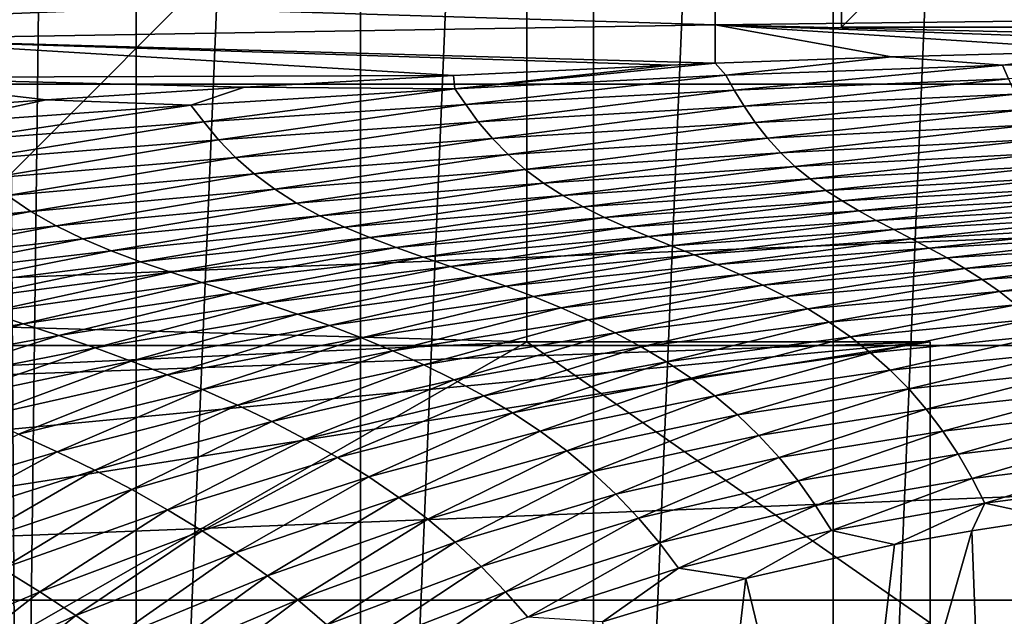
# Model space of a CAD drawing. Header units: metres. Extents: x -104 to 104, y -68 to 90.
# Tile 515 of 656: x -9.65 to -3.54, y 36.08 to 39.78. Entities that reach past the tile are written whole.
import ezdxf

# ---------------------------------------------------------------- set-up
doc = ezdxf.new("R2010")
doc.units = ezdxf.units.M
doc.layers.add('solid_FIT-BATH-153_SW0002', color=7, linetype='CONTINUOUS')

msp = doc.modelspace()

# ---------------------------------------------------------------- linework, layer by layer
at = {"layer": 'solid_FIT-BATH-153_SW0002'}
for points in [[(-3.085949, 62.780117, 37.479431), (-3.085949, 25.791658, 37.479431), (-4.602447, 26.109547, 37.479431)], [(-3.085949, 62.780117, 37.479431), (-4.602447, 26.109547, 37.479431), (-4.602447, 62.462227, 37.479431)], [(-4.602447, 62.462227, 37.479431), (-4.602447, 26.109547, 37.479431), (-6.088531, 26.551981, 37.479431)], [(-4.602447, 62.462227, 37.479431), (-6.088531, 26.551981, 37.479431), (-6.088531, 62.019794, 37.479431)], [(-6.088531, 62.019794, 37.479431), (-6.088531, 26.551981, 37.479431), (-7.531875, 27.115261, 37.479431)], [(-6.088531, 62.019794, 37.479431), (-7.531875, 27.115261, 37.479431), (-7.531875, 61.456512, 37.479431)], [(-7.531875, 61.456512, 37.479431), (-7.531875, 27.115261, 37.479431), (-8.923593, 27.795582, 37.479431)], [(-7.531875, 61.456512, 37.479431), (-8.923593, 27.795582, 37.479431), (-8.923593, 60.776196, 37.479431)], [(-4.268853, 60.741177, -6.203498), (9.643651, 30.285889, -6.203498), (-2.862983, 61.042995, -6.203498)], [(-8.923593, 60.776196, 37.479431), (-8.923593, 27.795582, 37.479431), (-10.255378, 28.589083, 37.479431)], [(-8.923593, 60.776196, 37.479431), (-10.255378, 28.589083, 37.479431), (-10.255378, 59.982693, 37.479431)], [(-5.645058, 60.321228, -6.203498), (9.643651, 30.285889, -6.203498), (-4.268853, 60.741177, -6.203498)], [(-6, 54.285889, -6.203498), (9.643651, 30.285889, -6.203498), (-5.645058, 60.321228, -6.203498)], [(-6, 54.285889, -6.203498), (-6.025815, 53.89344, -6.203498), (9.643651, 30.285889, -6.203498)], [(-6.025815, 53.89344, -6.203498), (-6.102284, 53.509499, -6.203498), (9.643651, 30.285889, -6.203498)], [(-6.102284, 53.509499, -6.203498), (-6.228316, 53.137989, -6.203498), (9.643651, 30.285889, -6.203498)], [(-6.228316, 53.137989, -6.203498), (-6.40215, 52.785545, -6.203498), (9.643651, 30.285889, -6.203498)], [(-6.40215, 52.785545, -6.203498), (-6.620113, 52.459511, -6.203498), (9.643651, 30.285889, -6.203498)], [(-6.620113, 52.459511, -6.203498), (-6.878578, 52.164734, -6.203498), (9.643651, 30.285889, -6.203498)], [(-6.878578, 52.164734, -6.203498), (-7.173885, 51.905701, -6.203498), (9.643651, 30.285889, -6.203498)], [(-7.173885, 51.905701, -6.203498), (-7.500308, 51.68771, -6.203498), (9.643651, 30.285889, -6.203498)], [(-10.499705, 51.687717, -6.203498), (-10.793385, 31.151903, -6.203498), (-9.643651, 30.285889, -6.203498)], [(-10.148143, 51.514366, -6.203498), (-10.499705, 51.687717, -6.203498), (-9.643651, 30.285889, -6.203498)], [(-7.500308, 51.68771, -6.203498), (-7.851867, 51.514362, -6.203498), (9.643651, 30.285889, -6.203498)], [(-9.776611, 51.388161, -6.203498), (-10.148143, 51.514366, -6.203498), (-9.643651, 30.285889, -6.203498)], [(-7.851867, 51.514362, -6.203498), (-8.223395, 51.388157, -6.203498), (9.643651, 30.285889, -6.203498)], [(-9.391253, 51.311546, -6.203498), (-9.776611, 51.388161, -6.203498), (-9.643651, 30.285889, -6.203498)], [(-8.223395, 51.388157, -6.203498), (-8.608751, 51.311546, -6.203498), (9.643651, 30.285889, -6.203498)], [(-9.391253, 51.311546, -6.203498), (-9.643651, 30.285889, -6.203498), (9.643651, 30.285889, -6.203498)], [(-9.000002, 51.285969, -6.203498), (-9.391253, 51.311546, -6.203498), (9.643651, 30.285889, -6.203498)], [(-8.608751, 51.311546, -6.203498), (-9.000002, 51.285969, -6.203498), (9.643651, 30.285889, -6.203498)], [(-6.5, 50.785889, 50.796501), (-16.209583, 40.065521, 50.796501), (-16.015715, 39.38113, 50.796501)], [(-6.5, 50.785889, 50.796501), (-16.015715, 39.38113, 50.796501), (-15.792983, 38.705284, 50.796501)], [(-6.5, 50.785889, 50.796501), (-15.792983, 38.705284, 50.796501), (-15.542261, 38.040905, 50.796501)], [(-6.5, 37.785889, 50.796501), (-6.5, 50.785889, 50.796501), (-15.542261, 38.040905, 50.796501)], [(-6.5, 37.785889, 68.296501), (-6.5, 50.785889, 50.796501), (-6.5, 37.785889, 50.796501)], [(-6.5, 42.02853, 68.296501), (-6.5, 50.785889, 50.796501), (-6.5, 37.785889, 68.296501)], [(4.55, 48.835888, 50.796501), (-4.55, 39.735889, 50.796501), (-3, 39.735889, 50.796501)], [(-4.55, 48.835888, 69.796501), (-4.55, 39.735889, 69.796501), (-4.55, 39.735889, 50.796501)], [(-4.55, 48.835888, 50.796501), (-4.55, 48.835888, 69.796501), (-4.55, 39.735889, 50.796501)], [(-4.55, 48.835888, 50.796501), (-4.55, 39.735889, 50.796501), (4.55, 48.835888, 50.796501)], [(-4.55, 48.835888, 69.796501), (-3, 39.735889, 69.796501), (-4.55, 39.735889, 69.796501)], [(-4.55, 48.835888, 69.796501), (3, 39.735889, 69.796501), (-3, 39.735889, 69.796501)], [(-4.55, 48.835888, 69.796501), (4.55, 39.735889, 69.796501), (3, 39.735889, 69.796501)], [(-4.55, 48.835888, 69.796501), (4.55, 48.835888, 69.796501), (4.55, 39.735889, 69.796501)], [(-6.5, 42.02853, 69.796501), (-16.460951, 32.067577, 69.796501), (-20.239317, 41.027462, 69.796501)], [(-6.5, 42.02853, 69.796501), (-16.460951, 32.067577, 68.296501), (-16.460951, 32.067577, 69.796501)], [(-6.5, 42.02853, 68.296501), (-6.5, 37.785889, 68.296501), (-16.460951, 32.067577, 68.296501)], [(-6.5, 42.02853, 69.796501), (-6.5, 42.02853, 68.296501), (-16.460951, 32.067577, 68.296501)], [(-20.881931, 39.382076, 72.796501), (21.201727, 41.032112, 72.796501), (-21.201733, 41.03215, 72.796501)], [(-20.881931, 39.382076, 72.796501), (20.881918, 39.382015, 72.796501), (21.201727, 41.032112, 72.796501)], [(-5.332838, 40.003502, -21.737865), (-5.332838, 39.749645, -21.611916), (-10.671009, 39.914463, -21.645956)], [(0, 39.813683, -21.663218), (-5.332838, 39.749645, -21.611916), (-5.332838, 40.003502, -21.737865)], [(-5.332838, 39.749645, -21.611916), (-10.671009, 39.661156, -21.509836), (-10.671009, 39.914463, -21.645956)], [(0, 39.813683, -21.663218), (0, 39.623611, -21.558186), (-5.332838, 39.749645, -21.611916)], [(-5.332838, 39.749645, -21.611916), (-5.333882, 39.512135, -21.471083), (-10.671009, 39.661156, -21.509836)], [(-5.332838, 39.749645, -21.611916), (-4.239432, 39.55238, -21.503368), (-5.333882, 39.512135, -21.471083)], [(-5.332838, 39.749645, -21.611916), (0, 39.623611, -21.558186), (-1.439012, 39.613415, -21.550802)], [(-5.332838, 39.749645, -21.611916), (-1.439012, 39.613415, -21.550802), (-2.852156, 39.589607, -21.532602)], [(-5.332838, 39.749645, -21.611916), (-2.852156, 39.589607, -21.532602), (-4.239432, 39.55238, -21.503368)], [(-4.55, 39.735889, 69.796501), (-3, 39.735889, 50.796501), (-4.55, 39.735889, 50.796501)], [(-4.55, 39.735889, 69.796501), (-3, 39.735889, 69.796501), (-3, 39.735889, 50.796501)], [(-10.671009, 39.661156, -21.509836), (-5.333882, 39.512135, -21.471083), (-5.609105, 39.50042, -21.461548)], [(-10.671009, 39.661156, -21.509836), (-5.609105, 39.50042, -21.461548), (-6.955219, 39.43544, -21.407187)], [(-10.671009, 39.661156, -21.509836), (-6.955219, 39.43544, -21.407187), (-10.671009, 39.423126, -21.356907)], [(-3.551753, 39.500713, -21.475426), (-4.239432, 39.55238, -21.503368), (-2.852156, 39.589607, -21.532602)], [(-1.796933, 39.542873, -21.507715), (-3.551753, 39.500713, -21.475426), (-2.852156, 39.589607, -21.532602)], [(-6.946952, 39.353546, -21.351679), (-6.955219, 39.43544, -21.407187), (-5.609105, 39.50042, -21.461548)], [(-6.946952, 39.353546, -21.351679), (-5.609105, 39.50042, -21.461548), (-5.333882, 39.512135, -21.471083)], [(-5.267642, 39.437706, -21.424025), (-6.946952, 39.353546, -21.351679), (-5.333882, 39.512135, -21.471083)], [(-5.267642, 39.437706, -21.424025), (-5.333882, 39.512135, -21.471083), (-4.239432, 39.55238, -21.503368)], [(-3.551753, 39.500713, -21.475426), (-5.267642, 39.437706, -21.424025), (-4.239432, 39.55238, -21.503368)], [(-5.214691, 39.345402, -21.364815), (-5.267642, 39.437706, -21.424025), (-3.551753, 39.500713, -21.475426)], [(-3.514789, 39.414722, -21.421591), (-5.214691, 39.345402, -21.364815), (-3.551753, 39.500713, -21.475426)], [(-3.514789, 39.414722, -21.421591), (-3.551753, 39.500713, -21.475426), (-1.796933, 39.542873, -21.507715)], [(-6.879858, 39.25536, -21.286308), (-6.946952, 39.353546, -21.351679), (-5.267642, 39.437706, -21.424025)], [(-5.214691, 39.345402, -21.364815), (-6.879858, 39.25536, -21.286308), (-5.267642, 39.437706, -21.424025)], [(-20.43391, 37.762463, 72.796501), (20.881918, 39.382015, 72.796501), (-20.881931, 39.382076, 72.796501)], [(-20.43391, 37.762463, 72.796501), (20.433884, 37.762379, 72.796501), (20.881918, 39.382015, 72.796501)], [(-10.671009, 39.423126, -21.356907), (-6.955219, 39.43544, -21.407187), (-8.251151, 39.363129, -21.343298)], [(-10.671009, 39.423126, -21.356907), (-8.251151, 39.363129, -21.343298), (-9.48095, 39.285267, -21.270567)], [(-10.671009, 39.423126, -21.356907), (-9.48095, 39.285267, -21.270567), (-10.656095, 39.20084, -21.187201)], [(-6.946952, 39.353546, -21.351679), (-8.251151, 39.363129, -21.343298), (-6.955219, 39.43544, -21.407187)], [(-5.153484, 39.245075, -21.299896), (-5.214691, 39.345402, -21.364815), (-3.514789, 39.414722, -21.421591)], [(-3.47238, 39.320271, -21.36167), (-5.153484, 39.245075, -21.299896), (-3.514789, 39.414722, -21.421591)], [(-8.58365, 39.251904, -21.258713), (-9.48095, 39.285267, -21.270567), (-8.251151, 39.363129, -21.343298)], [(-6.946952, 39.353546, -21.351679), (-8.58365, 39.251904, -21.258713), (-8.251151, 39.363129, -21.343298)], [(-8.504511, 39.147984, -21.186087), (-8.58365, 39.251904, -21.258713), (-6.946952, 39.353546, -21.351679)], [(-6.879858, 39.25536, -21.286308), (-8.504511, 39.147984, -21.186087), (-6.946952, 39.353546, -21.351679)], [(-6.801864, 39.149628, -21.21574), (-6.879858, 39.25536, -21.286308), (-5.214691, 39.345402, -21.364815)], [(-5.153484, 39.245075, -21.299896), (-6.801864, 39.149628, -21.21574), (-5.214691, 39.345402, -21.364815)], [(-5.084615, 39.144573, -21.234165), (-5.153484, 39.245075, -21.299896), (-3.47238, 39.320271, -21.36167)], [(-3.424899, 39.224239, -21.299929), (-5.084615, 39.144573, -21.234165), (-3.47238, 39.320271, -21.36167)], [(-10.16744, 39.13842, -21.146572), (-10.656095, 39.20084, -21.187201), (-9.48095, 39.285267, -21.270567)], [(-8.58365, 39.251904, -21.258713), (-10.16744, 39.13842, -21.146572), (-9.48095, 39.285267, -21.270567)], [(-8.411995, 39.036854, -21.10885), (-8.504511, 39.147984, -21.186087), (-6.879858, 39.25536, -21.286308)], [(-6.801864, 39.149628, -21.21574), (-8.411995, 39.036854, -21.10885), (-6.879858, 39.25536, -21.286308)], [(-10.078298, 39.028725, -21.065403), (-10.16744, 39.13842, -21.146572), (-8.58365, 39.251904, -21.258713)], [(-8.504511, 39.147984, -21.186087), (-10.078298, 39.028725, -21.065403), (-8.58365, 39.251904, -21.258713)], [(-6.713764, 39.04504, -21.14542), (-6.801864, 39.149628, -21.21574), (-5.153484, 39.245075, -21.299896)], [(-5.084615, 39.144573, -21.234165), (-6.713764, 39.04504, -21.14542), (-5.153484, 39.245075, -21.299896)], [(-5.008708, 39.048328, -21.170637), (-5.084615, 39.144573, -21.234165), (-3.424899, 39.224239, -21.299929)], [(-3.372752, 39.130836, -21.239183), (-5.008708, 39.048328, -21.170637), (-3.424899, 39.224239, -21.299929)], [(-9.973417, 38.911854, -20.980213), (-10.078298, 39.028725, -21.065403), (-8.504511, 39.147984, -21.186087)], [(-8.411995, 39.036854, -21.10885), (-9.973417, 38.911854, -20.980213), (-8.504511, 39.147984, -21.186087)], [(-8.307075, 38.92794, -21.032923), (-8.411995, 39.036854, -21.10885), (-6.801864, 39.149628, -21.21574)], [(-6.713764, 39.04504, -21.14542), (-8.307075, 38.92794, -21.032923), (-6.801864, 39.149628, -21.21574)], [(-6.616386, 38.946201, -21.078531), (-6.713764, 39.04504, -21.14542), (-5.084615, 39.144573, -21.234165)], [(-5.008708, 39.048328, -21.170637), (-6.616386, 38.946201, -21.078531), (-5.084615, 39.144573, -21.234165)], [(-4.926448, 38.957302, -21.110348), (-5.008708, 39.048328, -21.170637), (-3.372752, 39.130836, -21.239183)], [(-3.316409, 39.041313, -21.180578), (-4.926448, 38.957302, -21.110348), (-3.372752, 39.130836, -21.239183)], [(-9.853937, 38.79789, -20.897343), (-9.973417, 38.911854, -20.980213), (-8.411995, 39.036854, -21.10885)], [(-8.307075, 38.92794, -21.032923), (-9.853937, 38.79789, -20.897343), (-8.411995, 39.036854, -21.10885)], [(-8.190763, 38.825996, -20.961636), (-8.307075, 38.92794, -21.032923), (-6.713764, 39.04504, -21.14542)], [(-6.616386, 38.946201, -21.078531), (-8.190763, 38.825996, -20.961636), (-6.713764, 39.04504, -21.14542)], [(-6.510612, 38.853802, -21.015999), (-6.616386, 38.946201, -21.078531), (-5.008708, 39.048328, -21.170637)], [(-4.926448, 38.957302, -21.110348), (-6.510612, 38.853802, -21.015999), (-5.008708, 39.048328, -21.170637)], [(-4.838462, 38.872509, -21.054333), (-4.926448, 38.957302, -21.110348), (-3.316409, 39.041313, -21.180578)], [(-3.256282, 38.956882, -21.125231), (-4.838462, 38.872509, -21.054333), (-3.316409, 39.041313, -21.180578)], [(-6.397269, 38.768631, -20.95878), (-6.510612, 38.853802, -21.015999), (-4.926448, 38.957302, -21.110348)], [(-4.838462, 38.872509, -21.054333), (-6.397269, 38.768631, -20.95878), (-4.926448, 38.957302, -21.110348)], [(-4.74529, 38.794838, -21.003571), (-4.838462, 38.872509, -21.054333), (-3.256282, 38.956882, -21.125231)], [(-3.192692, 38.87867, -21.074209), (-4.74529, 38.794838, -21.003571), (-3.256282, 38.956882, -21.125231)], [(-9.721037, 38.691715, -20.820246), (-9.853937, 38.79789, -20.897343), (-8.307075, 38.92794, -21.032923)], [(-8.190763, 38.825996, -20.961636), (-9.721037, 38.691715, -20.820246), (-8.307075, 38.92794, -21.032923)], [(-8.064117, 38.731457, -20.895809), (-8.190763, 38.825996, -20.961636), (-6.616386, 38.946201, -21.078531)], [(-6.510612, 38.853802, -21.015999), (-8.064117, 38.731457, -20.895809), (-6.616386, 38.946201, -21.078531)], [(-7.928143, 38.644913, -20.836327), (-8.064117, 38.731457, -20.895809), (-6.510612, 38.853802, -21.015999)], [(-6.397269, 38.768631, -20.95878), (-7.928143, 38.644913, -20.836327), (-6.510612, 38.853802, -21.015999)], [(-6.277098, 38.691372, -20.907761), (-6.397269, 38.768631, -20.95878), (-4.838462, 38.872509, -21.054333)], [(-4.74529, 38.794838, -21.003571), (-6.277098, 38.691372, -20.907761), (-4.838462, 38.872509, -21.054333)], [(-4.64765, 38.723831, -20.958162), (-4.74529, 38.794838, -21.003571), (-3.192692, 38.87867, -21.074209)], [(-3.126132, 38.806557, -21.027813), (-4.64765, 38.723831, -20.958162), (-3.192692, 38.87867, -21.074209)], [(-9.575937, 38.59354, -20.749657), (-9.721037, 38.691715, -20.820246), (-8.190763, 38.825996, -20.961636)], [(-8.064117, 38.731457, -20.895809), (-9.575937, 38.59354, -20.749657), (-8.190763, 38.825996, -20.961636)], [(-7.783761, 38.566837, -20.783987), (-7.928143, 38.644913, -20.836327), (-6.397269, 38.768631, -20.95878)], [(-6.277098, 38.691372, -20.907761), (-7.783761, 38.566837, -20.783987), (-6.397269, 38.768631, -20.95878)], [(-6.151027, 38.62122, -20.86286), (-6.277098, 38.691372, -20.907761), (-4.74529, 38.794838, -21.003571)], [(-4.64765, 38.723831, -20.958162), (-6.151027, 38.62122, -20.86286), (-4.74529, 38.794838, -21.003571)], [(-4.546236, 38.658234, -20.917707), (-4.64765, 38.723831, -20.958162), (-3.126132, 38.806557, -21.027813)], [(-3.057056, 38.739582, -20.985832), (-4.546236, 38.658234, -20.917707), (-3.126132, 38.806557, -21.027813)], [(-9.419803, 38.503796, -20.686396), (-9.575937, 38.59354, -20.749657), (-8.064117, 38.731457, -20.895809)], [(-7.928143, 38.644913, -20.836327), (-9.419803, 38.503796, -20.686396), (-8.064117, 38.731457, -20.895809)], [(-6.019986, 38.556644, -20.823492), (-6.151027, 38.62122, -20.86286), (-4.64765, 38.723831, -20.958162)], [(-4.546236, 38.658234, -20.917707), (-6.019986, 38.556644, -20.823492), (-4.64765, 38.723831, -20.958162)], [(-4.441717, 38.596798, -20.881805), (-4.546236, 38.658234, -20.917707), (-3.057056, 38.739582, -20.985832)], [(-2.985887, 38.676792, -20.948053), (-4.441717, 38.596798, -20.881805), (-3.057056, 38.739582, -20.985832)], [(-9.575937, 38.59354, -20.749657), (-11.03301, 38.445679, -20.578619), (-9.721037, 38.691715, -20.820246)], [(-9.25372, 38.422764, -20.631189), (-9.419803, 38.503796, -20.686396), (-7.928143, 38.644913, -20.836327)], [(-7.783761, 38.566837, -20.783987), (-9.25372, 38.422764, -20.631189), (-7.928143, 38.644913, -20.836327)], [(-7.632094, 38.496132, -20.738548), (-7.783761, 38.566837, -20.783987), (-6.277098, 38.691372, -20.907761)], [(-6.151027, 38.62122, -20.86286), (-7.632094, 38.496132, -20.738548), (-6.277098, 38.691372, -20.907761)], [(-5.884882, 38.496136, -20.789085), (-6.019986, 38.556644, -20.823492), (-4.546236, 38.658234, -20.917707)], [(-4.441717, 38.596798, -20.881805), (-5.884882, 38.496136, -20.789085), (-4.546236, 38.658234, -20.917707)], [(-4.33469, 38.538258, -20.850018), (-4.441717, 38.596798, -20.881805), (-2.985887, 38.676792, -20.948053)], [(-2.912976, 38.617184, -20.914227), (-4.33469, 38.538258, -20.850018), (-2.985887, 38.676792, -20.948053)], [(-10.85853, 38.350792, -20.509897), (-11.03301, 38.445679, -20.578619), (-9.575937, 38.59354, -20.749657)], [(-9.419803, 38.503796, -20.686396), (-10.85853, 38.350792, -20.509897), (-9.575937, 38.59354, -20.749657)], [(-7.474295, 38.431015, -20.699261), (-7.632094, 38.496132, -20.738548), (-6.151027, 38.62122, -20.86286)], [(-6.019986, 38.556644, -20.823492), (-7.474295, 38.431015, -20.699261), (-6.151027, 38.62122, -20.86286)], [(-5.74655, 38.438168, -20.759035), (-5.884882, 38.496136, -20.789085), (-4.441717, 38.596798, -20.881805)], [(-4.33469, 38.538258, -20.850018), (-5.74655, 38.438168, -20.759035), (-4.441717, 38.596798, -20.881805)], [(-4.225893, 38.481205, -20.821718), (-4.33469, 38.538258, -20.850018), (-2.912976, 38.617184, -20.914227)], [(-2.838838, 38.559456, -20.883839), (-4.225893, 38.481205, -20.821718), (-2.912976, 38.617184, -20.914227)], [(-9.078993, 38.349102, -20.583652), (-9.25372, 38.422764, -20.631189), (-7.783761, 38.566837, -20.783987)], [(-7.632094, 38.496132, -20.738548), (-9.078993, 38.349102, -20.583652), (-7.783761, 38.566837, -20.783987)], [(-7.311497, 38.369743, -20.6654), (-7.474295, 38.431015, -20.699261), (-6.019986, 38.556644, -20.823492)], [(-5.884882, 38.496136, -20.789085), (-7.311497, 38.369743, -20.6654), (-6.019986, 38.556644, -20.823492)], [(-5.60594, 38.381241, -20.732595), (-5.74655, 38.438168, -20.759035), (-4.33469, 38.538258, -20.850018)], [(-4.225893, 38.481205, -20.821718), (-5.60594, 38.381241, -20.732595), (-4.33469, 38.538258, -20.850018)], [(-4.115956, 38.424236, -20.796249), (-4.225893, 38.481205, -20.821718), (-2.838838, 38.559456, -20.883839)], [(-2.763884, 38.502209, -20.8563), (-4.115956, 38.424236, -20.796249), (-2.838838, 38.559456, -20.883839)], [(-10.672594, 38.264526, -20.45009), (-10.85853, 38.350792, -20.509897), (-9.419803, 38.503796, -20.686396)], [(-9.25372, 38.422764, -20.631189), (-10.672594, 38.264526, -20.45009), (-9.419803, 38.503796, -20.686396)], [(-8.896989, 38.280827, -20.5429), (-9.078993, 38.349102, -20.583652), (-7.632094, 38.496132, -20.738548)], [(-7.474295, 38.431015, -20.699261), (-8.896989, 38.280827, -20.5429), (-7.632094, 38.496132, -20.738548)], [(-7.144762, 38.310574, -20.636206), (-7.311497, 38.369743, -20.6654), (-5.884882, 38.496136, -20.789085)], [(-5.74655, 38.438168, -20.759035), (-7.144762, 38.310574, -20.636206), (-5.884882, 38.496136, -20.789085)], [(-5.463881, 38.32394, -20.709055), (-5.60594, 38.381241, -20.732595), (-4.225893, 38.481205, -20.821718)], [(-4.115956, 38.424236, -20.796249), (-5.463881, 38.32394, -20.709055), (-4.225893, 38.481205, -20.821718)], [(-4.005489, 38.365955, -20.772966), (-4.115956, 38.424236, -20.796249), (-2.763884, 38.502209, -20.8563)], [(-2.688508, 38.444046, -20.831028), (-4.005489, 38.365955, -20.772966), (-2.763884, 38.502209, -20.8563)], [(-10.476683, 38.185329, -20.398693), (-10.672594, 38.264526, -20.45009), (-9.25372, 38.422764, -20.631189)], [(-9.078993, 38.349102, -20.583652), (-10.476683, 38.185329, -20.398693), (-9.25372, 38.422764, -20.631189)], [(-8.709061, 38.216, -20.508078), (-8.896989, 38.280827, -20.5429), (-7.474295, 38.431015, -20.699261)], [(-7.311497, 38.369743, -20.6654), (-8.709061, 38.216, -20.508078), (-7.474295, 38.431015, -20.699261)], [(-6.975235, 38.251919, -20.61084), (-7.144762, 38.310574, -20.636206), (-5.74655, 38.438168, -20.759035)], [(-5.60594, 38.381241, -20.732595), (-6.975235, 38.251919, -20.61084), (-5.74655, 38.438168, -20.759035)], [(-5.321185, 38.26487, -20.687702), (-5.463881, 38.32394, -20.709055), (-4.115956, 38.424236, -20.796249)], [(-4.005489, 38.365955, -20.772966), (-5.321185, 38.26487, -20.687702), (-4.115956, 38.424236, -20.796249)], [(-3.895085, 38.305119, -20.75127), (-4.005489, 38.365955, -20.772966), (-2.688508, 38.444046, -20.831028)], [(-2.613087, 38.383682, -20.807461), (-3.895085, 38.305119, -20.75127), (-2.688508, 38.444046, -20.831028)], [(-10.272386, 38.111065, -20.354713), (-10.476683, 38.185329, -20.398693), (-9.078993, 38.349102, -20.583652)], [(-8.896989, 38.280827, -20.5429), (-10.272386, 38.111065, -20.354713), (-9.078993, 38.349102, -20.583652)], [(-8.516489, 38.152702, -20.478304), (-8.709061, 38.216, -20.508078), (-7.311497, 38.369743, -20.6654)], [(-7.144762, 38.310574, -20.636206), (-8.516489, 38.152702, -20.478304), (-7.311497, 38.369743, -20.6654)], [(-6.803922, 38.192394, -20.588533), (-6.975235, 38.251919, -20.61084), (-5.60594, 38.381241, -20.732595)], [(-5.463881, 38.32394, -20.709055), (-6.803922, 38.192394, -20.588533), (-5.60594, 38.381241, -20.732595)], [(-5.17864, 38.202843, -20.667906), (-5.321185, 38.26487, -20.687702), (-4.005489, 38.365955, -20.772966)], [(-3.895085, 38.305119, -20.75127), (-5.17864, 38.202843, -20.667906), (-4.005489, 38.365955, -20.772966)], [(-3.785379, 38.240662, -20.730597), (-3.895085, 38.305119, -20.75127), (-2.613087, 38.383682, -20.807461)], [(-2.538065, 38.319904, -20.785011), (-3.785379, 38.240662, -20.730597), (-2.613087, 38.383682, -20.807461)], [(-10.061275, 38.039642, -20.317192), (-10.272386, 38.111065, -20.354713), (-8.896989, 38.280827, -20.5429)], [(-8.709061, 38.216, -20.508078), (-10.061275, 38.039642, -20.317192), (-8.896989, 38.280827, -20.5429)], [(-8.320602, 38.089306, -20.452654), (-8.516489, 38.152702, -20.478304), (-7.144762, 38.310574, -20.636206)], [(-6.975235, 38.251919, -20.61084), (-8.320602, 38.089306, -20.452654), (-7.144762, 38.310574, -20.636206)], [(-6.631815, 38.130611, -20.568523), (-6.803922, 38.192394, -20.588533), (-5.463881, 38.32394, -20.709055)], [(-5.321185, 38.26487, -20.687702), (-6.631815, 38.130611, -20.568523), (-5.463881, 38.32394, -20.709055)], [(-5.037049, 38.136925, -20.649115), (-5.17864, 38.202843, -20.667906), (-3.895085, 38.305119, -20.75127)], [(-3.785379, 38.240662, -20.730597), (-5.037049, 38.136925, -20.649115), (-3.895085, 38.305119, -20.75127)], [(-3.67695, 38.171448, -20.71035), (-3.785379, 38.240662, -20.730597), (-2.538065, 38.319904, -20.785011)], [(-2.463829, 38.251461, -20.76306), (-3.67695, 38.171448, -20.71035), (-2.538065, 38.319904, -20.785011)], [(-8.122566, 38.024467, -20.430326), (-8.320602, 38.089306, -20.452654), (-6.975235, 38.251919, -20.61084)], [(-6.803922, 38.192394, -20.588533), (-8.122566, 38.024467, -20.430326), (-6.975235, 38.251919, -20.61084)], [(-6.459877, 38.065449, -20.550152), (-6.631815, 38.130611, -20.568523), (-5.321185, 38.26487, -20.687702)], [(-5.17864, 38.202843, -20.667906), (-6.459877, 38.065449, -20.550152), (-5.321185, 38.26487, -20.687702)], [(-4.897156, 38.066124, -20.630751), (-5.037049, 38.136925, -20.649115), (-3.785379, 38.240662, -20.730597)], [(-3.67695, 38.171448, -20.71035), (-4.897156, 38.066124, -20.630751), (-3.785379, 38.240662, -20.730597)], [(-3.570409, 38.096367, -20.689938), (-3.67695, 38.171448, -20.71035), (-2.463829, 38.251461, -20.76306)], [(-2.3908, 38.177109, -20.740992), (-3.570409, 38.096367, -20.689938), (-2.463829, 38.251461, -20.76306)], [(-9.844856, 37.969009, -20.285147), (-10.061275, 38.039642, -20.317192), (-8.709061, 38.216, -20.508078)], [(-8.516489, 38.152702, -20.478304), (-9.844856, 37.969009, -20.285147), (-8.709061, 38.216, -20.508078)], [(-7.923537, 37.956852, -20.410519), (-8.122566, 38.024467, -20.430326), (-6.803922, 38.192394, -20.588533)], [(-6.631815, 38.130611, -20.568523), (-7.923537, 37.956852, -20.410519), (-6.803922, 38.192394, -20.588533)], [(-6.289048, 37.996136, -20.532885), (-6.459877, 38.065449, -20.550152), (-5.17864, 38.202843, -20.667906)], [(-5.037049, 38.136925, -20.649115), (-6.289048, 37.996136, -20.532885), (-5.17864, 38.202843, -20.667906)], [(-4.759735, 37.989449, -20.612242), (-4.897156, 38.066124, -20.630751), (-3.67695, 38.171448, -20.71035)], [(-3.570409, 38.096367, -20.689938), (-4.759735, 37.989449, -20.612242), (-3.67695, 38.171448, -20.71035)], [(-3.466378, 38.014526, -20.668854), (-3.570409, 38.096367, -20.689938), (-2.3908, 38.177109, -20.740992)], [(-9.624636, 37.897533, -20.257597), (-9.844856, 37.969009, -20.285147), (-8.516489, 38.152702, -20.478304)], [(-8.320602, 38.089306, -20.452654), (-9.624636, 37.897533, -20.257597), (-8.516489, 38.152702, -20.478304)], [(-7.724631, 37.885433, -20.392559), (-7.923537, 37.956852, -20.410519), (-6.631815, 38.130611, -20.568523)], [(-6.459877, 38.065449, -20.550152), (-7.724631, 37.885433, -20.392559), (-6.631815, 38.130611, -20.568523)], [(-6.120207, 37.921833, -20.516159), (-6.289048, 37.996136, -20.532885), (-5.037049, 38.136925, -20.649115)], [(-4.897156, 38.066124, -20.630751), (-6.120207, 37.921833, -20.516159), (-5.037049, 38.136925, -20.649115)], [(-4.625557, 37.906158, -20.593103), (-4.759735, 37.989449, -20.612242), (-3.570409, 38.096367, -20.689938)], [(-3.466378, 38.014526, -20.668854), (-4.625557, 37.906158, -20.593103), (-3.570409, 38.096367, -20.689938)], [(-6.5, 37.785889, 50.796501), (-15.542261, 38.040905, 50.796501), (-15.262969, 37.386501, 50.796501)], [(-9.401936, 37.823944, -20.233719), (-9.624636, 37.897533, -20.257597), (-8.320602, 38.089306, -20.452654)], [(-8.122566, 38.024467, -20.430326), (-9.401936, 37.823944, -20.233719), (-8.320602, 38.089306, -20.452654)], [(-7.526907, 37.80962, -20.375933), (-7.724631, 37.885433, -20.392559), (-6.459877, 38.065449, -20.550152)], [(-6.289048, 37.996136, -20.532885), (-7.526907, 37.80962, -20.375933), (-6.459877, 38.065449, -20.550152)], [(-5.95426, 37.841709, -20.499422), (-6.120207, 37.921833, -20.516159), (-4.897156, 38.066124, -20.630751)], [(-4.759735, 37.989449, -20.612242), (-5.95426, 37.841709, -20.499422), (-4.897156, 38.066124, -20.630751)], [(-9.178068, 37.746986, -20.212692), (-9.401936, 37.823944, -20.233719), (-8.122566, 38.024467, -20.430326)], [(-7.923537, 37.956852, -20.410519), (-9.178068, 37.746986, -20.212692), (-8.122566, 38.024467, -20.430326)], [(-7.331351, 37.728771, -20.360109), (-7.526907, 37.80962, -20.375933), (-6.289048, 37.996136, -20.532885)], [(-6.120207, 37.921833, -20.516159), (-7.331351, 37.728771, -20.360109), (-6.289048, 37.996136, -20.532885)], [(-5.792096, 37.75518, -20.482216), (-5.95426, 37.841709, -20.499422), (-4.759735, 37.989449, -20.612242)], [(-4.625557, 37.906158, -20.593103), (-5.792096, 37.75518, -20.482216), (-4.759735, 37.989449, -20.612242)], [(-4.495175, 37.815559, -20.572878), (-4.625557, 37.906158, -20.593103), (-3.466378, 38.014526, -20.668854)], [(-3.365286, 37.925198, -20.646637), (-4.495175, 37.815559, -20.572878), (-3.466378, 38.014526, -20.668854)], [(-9.624636, 37.897533, -20.257597), (-10.878814, 37.685509, -20.0273), (-9.844856, 37.969009, -20.285147)], [(-8.9543, 37.66576, -20.19384), (-9.178068, 37.746986, -20.212692), (-7.923537, 37.956852, -20.410519)], [(-7.724631, 37.885433, -20.392559), (-8.9543, 37.66576, -20.19384), (-7.923537, 37.956852, -20.410519)], [(-7.138979, 37.64225, -20.344557), (-7.331351, 37.728771, -20.360109), (-6.120207, 37.921833, -20.516159)], [(-5.95426, 37.841709, -20.499422), (-7.138979, 37.64225, -20.344557), (-6.120207, 37.921833, -20.516159)], [(-4.369233, 37.716927, -20.551073), (-4.495175, 37.815559, -20.572878), (-3.365286, 37.925198, -20.646637)], [(-3.267657, 37.827621, -20.622799), (-4.369233, 37.716927, -20.551073), (-3.365286, 37.925198, -20.646637)], [(-10.633275, 37.600178, -20.000383), (-10.878814, 37.685509, -20.0273), (-9.624636, 37.897533, -20.257597)], [(-9.401936, 37.823944, -20.233719), (-10.633275, 37.600178, -20.000383), (-9.624636, 37.897533, -20.257597)], [(-8.731792, 37.579895, -20.176683), (-8.9543, 37.66576, -20.19384), (-7.724631, 37.885433, -20.392559)], [(-7.526907, 37.80962, -20.375933), (-8.731792, 37.579895, -20.176683), (-7.724631, 37.885433, -20.392559)], [(-5.634348, 37.661659, -20.464087), (-5.792096, 37.75518, -20.482216), (-4.625557, 37.906158, -20.593103)], [(-4.495175, 37.815559, -20.572878), (-5.634348, 37.661659, -20.464087), (-4.625557, 37.906158, -20.593103)], [(-10.386488, 37.510784, -19.976738), (-10.633275, 37.600178, -20.000383), (-9.401936, 37.823944, -20.233719)], [(-9.178068, 37.746986, -20.212692), (-10.386488, 37.510784, -19.976738), (-9.401936, 37.823944, -20.233719)], [(-8.511627, 37.48896, -20.160727), (-8.731792, 37.579895, -20.176683), (-7.526907, 37.80962, -20.375933)], [(-7.331351, 37.728771, -20.360109), (-8.511627, 37.48896, -20.160727), (-7.526907, 37.80962, -20.375933)], [(-6.950761, 37.549671, -20.328846), (-7.138979, 37.64225, -20.344557), (-5.95426, 37.841709, -20.499422)], [(-5.792096, 37.75518, -20.482216), (-6.950761, 37.549671, -20.328846), (-5.95426, 37.841709, -20.499422)], [(-5.481745, 37.560493, -20.44454), (-5.634348, 37.661659, -20.464087), (-4.495175, 37.815559, -20.572878)], [(-4.369233, 37.716927, -20.551073), (-5.481745, 37.560493, -20.44454), (-4.495175, 37.815559, -20.572878)], [(-4.248315, 37.609531, -20.52721), (-4.369233, 37.716927, -20.551073), (-3.267657, 37.827621, -20.622799)], [(-3.173952, 37.721046, -20.59687), (-4.248315, 37.609531, -20.52721), (-3.267657, 37.827621, -20.622799)], [(-19.860888, 36.18375, 72.796501), (20.433884, 37.762379, 72.796501), (-20.43391, 37.762463, 72.796501)], [(-19.860888, 36.18375, 72.796501), (19.860846, 36.183647, 72.796501), (20.433884, 37.762379, 72.796501)], [(-6.5, 37.785889, 68.296501), (-4, 36.043247, 68.296501), (-16.460951, 32.067577, 68.296501)], [(-4, 37.785889, 50.796501), (-15.262969, 37.386501, 50.796501), (-14.956291, 36.744587, 50.796501)], [(-4, 37.785889, 50.796501), (-6.5, 37.785889, 50.796501), (-15.262969, 37.386501, 50.796501)], [(-4, 37.785889, 50.796501), (-14.956291, 36.744587, 50.796501), (-14.623175, 36.117416, 50.796501)], [(-4, 35.785889, 50.796501), (-4, 37.785889, 50.796501), (-14.623175, 36.117416, 50.796501)], [(-10.139867, 37.416573, -19.9557), (-10.386488, 37.510784, -19.976738), (-9.178068, 37.746986, -20.212692)], [(-8.9543, 37.66576, -20.19384), (-10.139867, 37.416573, -19.9557), (-9.178068, 37.746986, -20.212692)], [(-8.294914, 37.392555, -20.145473), (-8.511627, 37.48896, -20.160727), (-7.331351, 37.728771, -20.360109)], [(-7.138979, 37.64225, -20.344557), (-8.294914, 37.392555, -20.145473), (-7.331351, 37.728771, -20.360109)], [(-6.767386, 37.450607, -20.312542), (-6.950761, 37.549671, -20.328846), (-5.792096, 37.75518, -20.482216)], [(-5.634348, 37.661659, -20.464087), (-6.767386, 37.450607, -20.312542), (-5.792096, 37.75518, -20.482216)], [(-4, 37.785889, 68.296501), (-6.5, 37.785889, 50.796501), (-4, 37.785889, 50.796501)], [(-6.5, 37.785889, 68.296501), (-6.5, 37.785889, 50.796501), (-4, 37.785889, 68.296501)], [(-6.5, 37.785889, 68.296501), (-4, 37.785889, 68.296501), (-4, 36.043247, 68.296501)], [(-4, 35.785889, 69.796501), (-4, 37.785889, 50.796501), (-4, 35.785889, 50.796501)], [(-4, 36.043247, 68.296501), (-4, 37.785889, 50.796501), (-4, 35.785889, 69.796501)], [(-4, 37.785889, 68.296501), (-4, 37.785889, 50.796501), (-4, 36.043247, 68.296501)], [(-5.334947, 37.451012, -20.423092), (-5.481745, 37.560493, -20.44454), (-4.369233, 37.716927, -20.551073)], [(-4.248315, 37.609531, -20.52721), (-5.334947, 37.451012, -20.423092), (-4.369233, 37.716927, -20.551073)], [(-4.133088, 37.492897, -20.500923), (-4.248315, 37.609531, -20.52721), (-3.173952, 37.721046, -20.59687)], [(-3.084733, 37.605145, -20.568531), (-4.133088, 37.492897, -20.500923), (-3.173952, 37.721046, -20.59687)], [(-9.89467, 37.317406, -19.936832), (-10.139867, 37.416573, -19.9557), (-8.9543, 37.66576, -20.19384)], [(-8.731792, 37.579895, -20.176683), (-9.89467, 37.317406, -19.936832), (-8.9543, 37.66576, -20.19384)], [(-8.082692, 37.290546, -20.130535), (-8.294914, 37.392555, -20.145473), (-7.138979, 37.64225, -20.344557)], [(-6.950761, 37.549671, -20.328846), (-8.082692, 37.290546, -20.130535), (-7.138979, 37.64225, -20.344557)], [(-6.589625, 37.344536, -20.295156), (-6.767386, 37.450607, -20.312542), (-5.634348, 37.661659, -20.464087)], [(-5.481745, 37.560493, -20.44454), (-6.589625, 37.344536, -20.295156), (-5.634348, 37.661659, -20.464087)], [(-5.194686, 37.332661, -20.399338), (-5.334947, 37.451012, -20.423092), (-4.248315, 37.609531, -20.52721)], [(-4.133088, 37.492897, -20.500923), (-5.194686, 37.332661, -20.399338), (-4.248315, 37.609531, -20.52721)], [(-9.652067, 37.213116, -19.919683), (-9.89467, 37.317406, -19.936832), (-8.731792, 37.579895, -20.176683)], [(-8.511627, 37.48896, -20.160727), (-9.652067, 37.213116, -19.919683), (-8.731792, 37.579895, -20.176683)], [(-7.87568, 37.182709, -20.115499), (-8.082692, 37.290546, -20.130535), (-6.950761, 37.549671, -20.328846)], [(-6.767386, 37.450607, -20.312542), (-7.87568, 37.182709, -20.115499), (-6.950761, 37.549671, -20.328846)], [(-6.418189, 37.230904, -20.276213), (-6.589625, 37.344536, -20.295156), (-5.481745, 37.560493, -20.44454)], [(-5.334947, 37.451012, -20.423092), (-6.418189, 37.230904, -20.276213), (-5.481745, 37.560493, -20.44454)], [(-4.024118, 37.367085, -20.471998), (-4.133088, 37.492897, -20.500923), (-3.084733, 37.605145, -20.568531)], [(-3.000459, 37.480183, -20.537643), (-4.024118, 37.367085, -20.471998), (-3.084733, 37.605145, -20.568531)], [(-9.413255, 37.103542, -19.903803), (-9.652067, 37.213116, -19.919683), (-8.511627, 37.48896, -20.160727)], [(-8.294914, 37.392555, -20.145473), (-9.413255, 37.103542, -19.903803), (-8.511627, 37.48896, -20.160727)], [(-5.061592, 37.205326, -20.372993), (-5.194686, 37.332661, -20.399338), (-4.133088, 37.492897, -20.500923)], [(-4.024118, 37.367085, -20.471998), (-5.061592, 37.205326, -20.372993), (-4.133088, 37.492897, -20.500923)], [(-7.674673, 37.068703, -20.099895), (-7.87568, 37.182709, -20.115499), (-6.767386, 37.450607, -20.312542)], [(-6.589625, 37.344536, -20.295156), (-7.674673, 37.068703, -20.099895), (-6.767386, 37.450607, -20.312542)], [(-6.25383, 37.109131, -20.255272), (-6.418189, 37.230904, -20.276213), (-5.334947, 37.451012, -20.423092)], [(-5.194686, 37.332661, -20.399338), (-6.25383, 37.109131, -20.255272), (-5.334947, 37.451012, -20.423092)], [(-3.921563, 37.232227, -20.44026), (-4.024118, 37.367085, -20.471998), (-3.000459, 37.480183, -20.537643)], [(-2.921178, 37.346497, -20.504103), (-3.921563, 37.232227, -20.44026), (-3.000459, 37.480183, -20.537643)], [(-9.179329, 36.988838, -19.888844), (-9.413255, 37.103542, -19.903803), (-8.294914, 37.392555, -20.145473)], [(-8.082692, 37.290546, -20.130535), (-9.179329, 36.988838, -19.888844), (-8.294914, 37.392555, -20.145473)], [(-4.935893, 37.069004, -20.343832), (-5.061592, 37.205326, -20.372993), (-4.024118, 37.367085, -20.471998)], [(-3.921563, 37.232227, -20.44026), (-4.935893, 37.069004, -20.343832), (-4.024118, 37.367085, -20.471998)], [(-7.480404, 36.948162, -20.083267), (-7.674673, 37.068703, -20.099895), (-6.589625, 37.344536, -20.295156)], [(-6.418189, 37.230904, -20.276213), (-7.480404, 36.948162, -20.083267), (-6.589625, 37.344536, -20.295156)], [(-6.097205, 36.979004, -20.232004), (-6.25383, 37.109131, -20.255272), (-5.194686, 37.332661, -20.399338)], [(-5.061592, 37.205326, -20.372993), (-6.097205, 36.979004, -20.232004), (-5.194686, 37.332661, -20.399338)], [(-3.826589, 37.088345, -20.405453), (-3.921563, 37.232227, -20.44026), (-2.921178, 37.346497, -20.504103)], [(-2.847948, 37.20438, -20.467762), (-3.826589, 37.088345, -20.405453), (-2.921178, 37.346497, -20.504103)], [(-8.951025, 36.869034, -19.874432), (-9.179329, 36.988838, -19.888844), (-8.082692, 37.290546, -20.130535)], [(-7.87568, 37.182709, -20.115499), (-8.951025, 36.869034, -19.874432), (-8.082692, 37.290546, -20.130535)], [(-9.413255, 37.103542, -19.903803), (-10.49448, 36.783413, -19.620646), (-9.652067, 37.213116, -19.919683)], [(-8.729145, 36.744022, -19.860125), (-8.951025, 36.869034, -19.874432), (-7.87568, 37.182709, -20.115499)], [(-7.674673, 37.068703, -20.099895), (-8.729145, 36.744022, -19.860125), (-7.87568, 37.182709, -20.115499)], [(-7.293626, 36.820534, -20.065161), (-7.480404, 36.948162, -20.083267), (-6.418189, 37.230904, -20.276213)], [(-6.25383, 37.109131, -20.255272), (-7.293626, 36.820534, -20.065161), (-6.418189, 37.230904, -20.276213)], [(-5.948584, 36.840435, -20.206141), (-6.097205, 36.979004, -20.232004), (-5.061592, 37.205326, -20.372993)], [(-4.935893, 37.069004, -20.343832), (-5.948584, 36.840435, -20.206141), (-5.061592, 37.205326, -20.372993)], [(-4.818812, 36.923477, -20.311491), (-4.935893, 37.069004, -20.343832), (-3.921563, 37.232227, -20.44026)], [(-3.826589, 37.088345, -20.405453), (-4.818812, 36.923477, -20.311491), (-3.921563, 37.232227, -20.44026)], [(-3.739227, 36.937744, -20.368128), (-3.826589, 37.088345, -20.405453), (-2.847948, 37.20438, -20.467762)], [(-2.780672, 37.056301, -20.429243), (-3.739227, 36.937744, -20.368128), (-2.847948, 37.20438, -20.467762)], [(-10.241117, 36.653015, -19.604866), (-10.49448, 36.783413, -19.620646), (-9.413255, 37.103542, -19.903803)], [(-9.179329, 36.988838, -19.888844), (-10.241117, 36.653015, -19.604866), (-9.413255, 37.103542, -19.903803)], [(-8.51443, 36.613655, -19.845493), (-8.729145, 36.744022, -19.860125), (-7.674673, 37.068703, -20.099895)], [(-7.480404, 36.948162, -20.083267), (-8.51443, 36.613655, -19.845493), (-7.674673, 37.068703, -20.099895)], [(-7.114996, 36.685558, -20.045208), (-7.293626, 36.820534, -20.065161), (-6.25383, 37.109131, -20.255272)], [(-6.097205, 36.979004, -20.232004), (-7.114996, 36.685558, -20.045208), (-6.25383, 37.109131, -20.255272)], [(-5.809201, 36.693031, -20.177225), (-5.948584, 36.840435, -20.206141), (-4.935893, 37.069004, -20.343832)], [(-4.818812, 36.923477, -20.311491), (-5.809201, 36.693031, -20.177225), (-4.935893, 37.069004, -20.343832)], [(-4.710482, 36.770947, -20.276459), (-4.818812, 36.923477, -20.311491), (-3.826589, 37.088345, -20.405453)], [(-3.739227, 36.937744, -20.368128), (-4.710482, 36.770947, -20.276459), (-3.826589, 37.088345, -20.405453)], [(-2.780672, 37.056301, -20.429243), (-3.660536, 36.784542, -20.329426), (-3.739227, 36.937744, -20.368128)], [(-2.780672, 37.056301, -20.429243), (-2.72027, 36.90633, -20.389715), (-3.660536, 36.784542, -20.329426)], [(-9.993852, 36.518257, -19.590406), (-10.241117, 36.653015, -19.604866), (-9.179329, 36.988838, -19.888844)], [(-8.951025, 36.869034, -19.874432), (-9.993852, 36.518257, -19.590406), (-9.179329, 36.988838, -19.888844)], [(-8.307613, 36.477474, -19.830084), (-8.51443, 36.613655, -19.845493), (-7.480404, 36.948162, -20.083267)], [(-7.293626, 36.820534, -20.065161), (-8.307613, 36.477474, -19.830084), (-7.480404, 36.948162, -20.083267)], [(-6.944803, 36.543118, -20.023121), (-7.114996, 36.685558, -20.045208), (-6.097205, 36.979004, -20.232004)], [(-5.948584, 36.840435, -20.206141), (-6.944803, 36.543118, -20.023121), (-6.097205, 36.979004, -20.232004)], [(-3.739227, 36.937744, -20.368128), (-4.612055, 36.615566, -20.239849), (-4.710482, 36.770947, -20.276459)], [(-3.739227, 36.937744, -20.368128), (-3.660536, 36.784542, -20.329426), (-4.612055, 36.615566, -20.239849)], [(-5.679262, 36.538948, -20.145712), (-5.809201, 36.693031, -20.177225), (-4.818812, 36.923477, -20.311491)], [(-4.710482, 36.770947, -20.276459), (-5.679262, 36.538948, -20.145712), (-4.818812, 36.923477, -20.311491)], [(-3.660536, 36.784542, -20.329426), (-2.72027, 36.90633, -20.389715), (-3.233145, 36.691345, -20.317028)], [(-9.753476, 36.379307, -19.576866), (-9.993852, 36.518257, -19.590406), (-8.951025, 36.869034, -19.874432)], [(-8.729145, 36.744022, -19.860125), (-9.753476, 36.379307, -19.576866), (-8.951025, 36.869034, -19.874432)], [(-8.109334, 36.335205, -19.813507), (-8.307613, 36.477474, -19.830084), (-7.293626, 36.820534, -20.065161)], [(-7.114996, 36.685558, -20.045208), (-8.109334, 36.335205, -19.813507), (-7.293626, 36.820534, -20.065161)], [(-6.784259, 36.392715, -19.998375), (-6.944803, 36.543118, -20.023121), (-5.948584, 36.840435, -20.206141)], [(-5.809201, 36.693031, -20.177225), (-6.784259, 36.392715, -19.998375), (-5.948584, 36.840435, -20.206141)], [(-4.710482, 36.770947, -20.276459), (-5.559977, 36.382393, -20.11268), (-5.679262, 36.538948, -20.145712)], [(-4.710482, 36.770947, -20.276459), (-4.612055, 36.615566, -20.239849), (-5.559977, 36.382393, -20.11268)], [(-4.612055, 36.615566, -20.239849), (-3.660536, 36.784542, -20.329426), (-4.220369, 36.528561, -20.235569)], [(-3.660536, 36.784542, -20.329426), (-3.74168, 36.613224, -20.278847), (-4.220369, 36.528561, -20.235569)], [(-3.660536, 36.784542, -20.329426), (-3.233145, 36.691345, -20.317028), (-3.74168, 36.613224, -20.278847)], [(-9.520726, 36.236294, -19.56385), (-9.753476, 36.379307, -19.576866), (-8.729145, 36.744022, -19.860125)], [(-8.51443, 36.613655, -19.845493), (-9.520726, 36.236294, -19.56385), (-8.729145, 36.744022, -19.860125)], [(-6.633629, 36.236504, -19.971388), (-6.784259, 36.392715, -19.998375), (-5.809201, 36.693031, -20.177225)], [(-5.679262, 36.538948, -20.145712), (-6.633629, 36.236504, -19.971388), (-5.809201, 36.693031, -20.177225)], [(-3.74168, 36.613224, -20.278847), (-3.233145, 36.691345, -20.317028), (-3.635846, 33.822994, -19.5464)], [(-3.233145, 36.691345, -20.317028), (-2.727364, 33.824955, -19.57181), (-3.635846, 33.822994, -19.5464)], [(-7.919881, 36.186764, -19.795465), (-8.109334, 36.335205, -19.813507), (-7.114996, 36.685558, -20.045208)], [(-6.944803, 36.543118, -20.023121), (-7.919881, 36.186764, -19.795465), (-7.114996, 36.685558, -20.045208)], [(-9.296298, 36.088871, -19.550915), (-9.520726, 36.236294, -19.56385), (-8.51443, 36.613655, -19.845493)], [(-8.307613, 36.477474, -19.830084), (-9.296298, 36.088871, -19.550915), (-8.51443, 36.613655, -19.845493)], [(-5.559977, 36.382393, -20.11268), (-4.612055, 36.615566, -20.239849), (-5.143142, 36.319138, -20.125847)], [(-4.612055, 36.615566, -20.239849), (-4.220369, 36.528561, -20.235569), (-5.143142, 36.319138, -20.125847)], [(-3.74168, 36.613224, -20.278847), (-3.635846, 33.822994, -19.5464), (-4.539227, 33.81995, -19.506437)], [(-4.220369, 36.528561, -20.235569), (-3.74168, 36.613224, -20.278847), (-4.539227, 33.81995, -19.506437)], [(-7.740428, 36.031597, -19.775385), (-7.919881, 36.186764, -19.795465), (-6.944803, 36.543118, -20.023121)], [(-6.784259, 36.392715, -19.998375), (-7.740428, 36.031597, -19.775385), (-6.944803, 36.543118, -20.023121)], [(-5.679262, 36.538948, -20.145712), (-6.494152, 36.078766, -19.943228), (-6.633629, 36.236504, -19.971388)], [(-5.679262, 36.538948, -20.145712), (-5.559977, 36.382393, -20.11268), (-6.494152, 36.078766, -19.943228)], [(-5.143142, 36.319138, -20.125847), (-4.220369, 36.528561, -20.235569), (-4.539227, 33.81995, -19.506437)], [(-9.080794, 35.936825, -19.537668), (-9.296298, 36.088871, -19.550915), (-8.307613, 36.477474, -19.830084)], [(-8.109334, 36.335205, -19.813507), (-9.080794, 35.936825, -19.537668), (-8.307613, 36.477474, -19.830084)], [(-7.571281, 35.871883, -19.753672), (-7.740428, 36.031597, -19.775385), (-6.784259, 36.392715, -19.998375)], [(-6.633629, 36.236504, -19.971388), (-7.571281, 35.871883, -19.753672), (-6.784259, 36.392715, -19.998375)], [(-9.520726, 36.236294, -19.56385), (-10.501091, 35.823204, -19.238918), (-9.753476, 36.379307, -19.576866)], [(-8.874487, 35.780109, -19.523819), (-9.080794, 35.936825, -19.537668), (-8.109334, 36.335205, -19.813507)], [(-7.919881, 36.186764, -19.795465), (-8.874487, 35.780109, -19.523819), (-8.109334, 36.335205, -19.813507)], [(-6.494152, 36.078766, -19.943228), (-5.559977, 36.382393, -20.11268), (-6.031053, 36.049759, -19.981798)], [(-5.559977, 36.382393, -20.11268), (-5.143142, 36.319138, -20.125847), (-6.031053, 36.049759, -19.981798)], [(-6.031053, 36.049759, -19.981798), (-5.143142, 36.319138, -20.125847), (-5.435009, 33.815586, -19.448666)], [(-5.143142, 36.319138, -20.125847), (-4.539227, 33.81995, -19.506437), (-5.435009, 33.815586, -19.448666)], [(-10.261342, 35.661987, -19.228168), (-10.501091, 35.823204, -19.238918), (-9.520726, 36.236294, -19.56385)], [(-9.296298, 36.088871, -19.550915), (-10.261342, 35.661987, -19.228168), (-9.520726, 36.236294, -19.56385)], [(-6.633629, 36.236504, -19.971388), (-7.413693, 35.712021, -19.731373), (-7.571281, 35.871883, -19.753672)], [(-6.633629, 36.236504, -19.971388), (-6.494152, 36.078766, -19.943228), (-7.413693, 35.712021, -19.731373)], [(-19.165815, 34.653969, 72.796501), (19.860846, 36.183647, 72.796501), (-19.860888, 36.18375, 72.796501)], [(-19.165815, 34.653969, 72.796501), (19.165754, 34.653847, 72.796501), (19.860846, 36.183647, 72.796501)], [(-8.678493, 35.618183, -19.508753), (-8.874487, 35.780109, -19.523819), (-7.919881, 36.186764, -19.795465)], [(-7.740428, 36.031597, -19.775385), (-8.678493, 35.618183, -19.508753), (-7.919881, 36.186764, -19.795465)], [(-4, 35.785889, 50.796501), (-14.623175, 36.117416, 50.796501), (-14.262948, 35.503628, 50.796501)], [(-10.030888, 35.497746, -19.21813), (-10.261342, 35.661987, -19.228168), (-9.296298, 36.088871, -19.550915)], [(-9.080794, 35.936825, -19.537668), (-10.030888, 35.497746, -19.21813), (-9.296298, 36.088871, -19.550915)]]:
    msp.add_3dface(points, dxfattribs=at)

doc.saveas('drawing.dxf')
